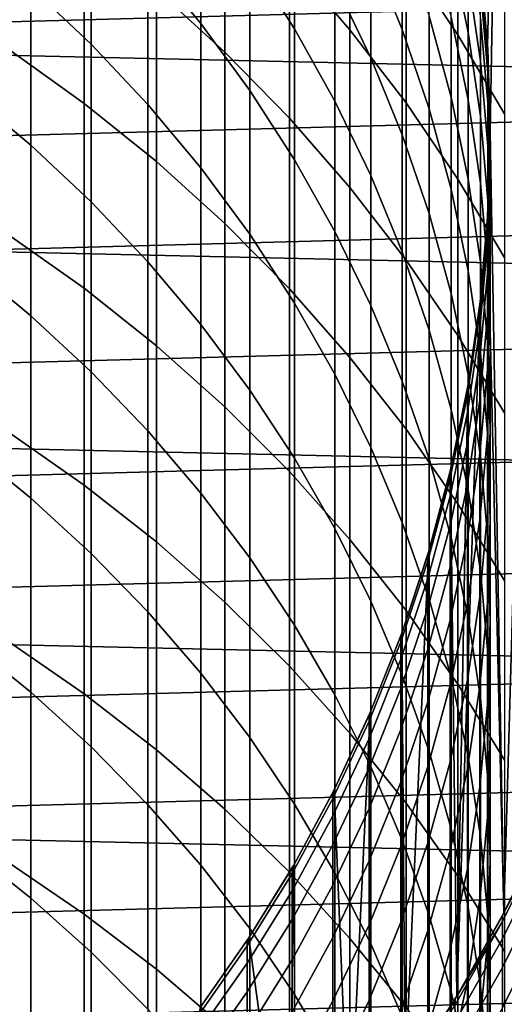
# Model space of a CAD drawing. Header units: metres. Extents: x -28 to 70, y -218 to 28.
# Tile 288 of 463: x 6.25 to 9.29, y -5.47 to 0.7. Entities that reach past the tile are written whole.
import ezdxf

# ---------------------------------------------------------------- set-up
doc = ezdxf.new("R2010")
doc.units = ezdxf.units.M
doc.layers.add('solid_10_261_432_XXX', color=7, linetype='CONTINUOUS')

msp = doc.modelspace()

# ---------------------------------------------------------------- linework, layer by layer
at = {"layer": 'solid_10_261_432_XXX'}
for points in [[(9.184435, 0.534895, 235.800003), (9.137789, 1.068092, 235.800003), (9.286513, 4.900068, 235.800003)], [(9.2, 0, 235.800003), (9.184435, 0.534895, 235.800003), (9.286513, 4.900068, 235.800003)], [(9.2, 0, 235.800003), (9.286513, 4.900068, 235.800003), (9.55116, 4.361804, 235.800003), (9.286513, -4.900068, 235.800003)], [(9.55116, 4.361804, 235.800003), (9.55116, -4.361804, 235.800003), (9.286513, -4.900068, 235.800003)], [(-27.389296, 2.465067, -5), (27.472309, 1.233766, -5), (27.5, 0, -5), (-27.472309, 1.233766, -5)], [(7.940866, 1.996966, 417.702179), (7.940866, 1.079195, 420.500519), (8.320464, 0.639377, 420.349548), (8.320464, 1.553155, 417.563385)], [(8.672868, 1.922204, 414.62085), (8.672868, 1.089366, 417.418304), (8.996925, 0.607114, 417.267487), (8.996925, 1.43598, 414.483368)], [(7.384325, 1.507166, 414.503479), (7.384325, 0.677719, 417.289551), (7.052423, 1.079033, 417.41507), (7.052423, 1.911787, 414.61792)], [(7.105137, 1.893756, 420.780182), (7.105137, 0.891212, 423.574493), (7.535316, 0.499129, 423.427704), (7.535316, 1.497777, 420.644226)], [(6.69661, 1.461231, 417.534607), (6.69661, 0.54828, 420.318268), (6.318093, 0.906809, 420.441345), (6.318093, 1.823015, 417.647766)], [(7.971979, 1.391627, 411.475861), (7.971979, 0.645648, 414.259888), (7.69119, 1.084642, 414.384003), (7.69119, 1.833875, 411.58783)], [(8.648828, 1.223496, 405.572357), (8.648828, 0.640247, 408.354004), (8.451611, 1.126262, 408.462921), (8.451611, 1.712327, 405.667847)], [(13.204369, 1.592053, 235.5), (-13.27081, 0.880669, 235.5), (-13.298956, 0.166633, 235.5), (13.270817, 0.880566, 235.5)], [(6.176596, 1.603183, 423.841064), (6.176596, 0.516408, 426.626251), (6.651737, 0.176531, 426.48819), (6.651737, 1.259631, 423.712433)], [(8.451611, 1.126262, 408.462921), (8.451611, 0.463403, 411.240784), (8.225739, 0.934286, 411.360046), (8.225739, 1.600252, 408.569153)], [(8.320464, 1.553155, 417.563385), (8.320464, 0.639377, 420.349548), (8.672868, 0.179761, 420.191742), (8.672868, 1.089366, 417.418304)], [(7.69119, 1.084642, 414.384003), (7.69119, 0.258647, 417.158478), (7.384325, 0.677719, 417.289551), (7.384325, 1.507166, 414.503479)], [(7.535316, 1.497777, 420.644226), (7.535316, 0.499129, 423.427704), (7.940866, 0.084666, 423.272522), (7.940866, 1.079195, 420.500519)], [(9.062361, 0.968884, 396.97522), (9.062361, 0.62262, 399.753113), (8.954721, 1.142415, 399.825195), (8.954721, 1.490467, 397.032959)], [(7.052423, 1.079033, 417.41507), (7.052423, 0.169522, 420.188232), (6.69661, 0.54828, 420.318268), (6.69661, 1.461231, 417.534607)], [(8.996925, 1.43598, 414.483368), (8.996925, 0.607114, 417.267487), (9.291579, 0.107976, 417.111359), (9.291579, 0.93273, 414.341064)], [(8.225739, 0.934286, 411.360046), (8.225739, 0.191672, 414.1315), (7.971979, 0.645648, 414.259888), (7.971979, 1.391627, 411.475861)], [(6.318093, 0.906809, 420.441345), (6.318093, -0.086024, 423.208618), (5.918155, 0.247744, 423.333588), (5.918155, 1.243893, 420.557068)], [(6.651737, 1.259631, 423.712433), (6.651737, 0.176531, 426.48819), (7.105137, -0.187948, 426.340149), (7.105137, 0.891212, 423.574493)], [(9.139276, 0.71014, 394.145081), (9.139276, 0.441958, 396.916901), (9.062361, 0.968884, 396.97522), (9.062361, 1.238473, 394.188873)], [(27.472309, -1.233766, -5), (-27.5, 0, -5), (-27.472309, 1.233766, -5), (27.5, 0, -5)], [(8.816721, 0.724227, 405.474854), (8.816721, 0.143856, 408.242767), (8.648828, 0.640247, 408.354004), (8.648828, 1.223496, 405.572357)], [(8.954721, 0.717556, 402.606781), (8.954721, 0.216215, 405.37561), (8.816721, 0.724227, 405.474854), (8.816721, 1.22811, 402.691986)], [(8.648828, 0.640247, 408.354004), (8.648828, -0.019426, 411.11853), (8.451611, 0.463403, 411.240784), (8.451611, 1.126262, 408.462921)], [(9.062361, 0.62262, 399.753113), (9.062361, 0.199945, 402.520416), (8.954721, 0.717556, 402.606781), (8.954721, 1.142415, 399.825195)], [(7.384325, 0.677719, 417.289551), (7.384325, -0.228182, 420.051697), (7.052423, 0.169522, 420.188232), (7.052423, 1.079033, 417.41507)], [(7.971979, 0.645648, 414.259888), (7.971979, -0.17676, 417.022308), (7.69119, 0.258647, 417.158478), (7.69119, 1.084642, 414.384003)], [(7.940866, 1.079195, 420.500519), (7.940866, 0.084666, 423.272522), (8.320464, -0.350825, 423.109467), (8.320464, 0.639377, 420.349548)], [(8.672868, 1.089366, 417.418304), (8.672868, 0.179761, 420.191742), (8.996925, -0.298151, 420.027679), (8.996925, 0.607114, 417.267487)], [(9.139276, 1.055295, 385.799988), (9.137793, 1.068055, 385.799988), (9.137789, 1.068092, 235.800003), (9.184435, 0.534895, 235.800003)], [(9.184435, 0.534932, 385.799988), (9.139276, 1.055295, 385.799988), (9.184435, 0.534895, 235.800003)], [(9.139276, 1.016925, 388.584503), (9.139276, 1.055295, 385.799988), (9.184435, 0.534932, 385.799988), (9.185204, 0.483406, 388.569794)], [(9.185204, 0.483406, 388.569794), (9.185204, 0.368933, 391.337494), (9.139276, 0.901844, 391.366913), (9.139276, 1.016925, 388.584503)], [(8.451611, 0.463403, 411.240784), (8.451611, -0.275747, 413.999329), (8.225739, 0.191672, 414.1315), (8.225739, 0.934286, 411.360046)], [(9.139276, 0.441958, 396.916901), (9.139276, 0.097501, 399.680298), (9.062361, 0.62262, 399.753113), (9.062361, 0.968884, 396.97522)], [(13.270817, 0.880566, 235.5), (-13.298956, 0.166633, 235.5), (-13.288713, -0.547833, 235.5), (13.298957, 0.166529, 235.5)], [(6.69661, 0.54828, 420.318268), (6.69661, -0.441026, 423.075714), (6.318093, -0.086024, 423.208618), (6.318093, 0.906809, 420.441345)], [(7.105137, 0.891212, 423.574493), (7.105137, -0.187948, 426.340149), (7.535316, -0.575836, 426.182617), (7.535316, 0.499129, 423.427704)], [(9.185204, 0.368933, 391.337494), (9.185204, 0.178242, 394.101013), (9.139276, 0.71014, 394.145081), (9.139276, 0.901844, 391.366913)], [(8.954721, 0.216215, 405.37561), (8.954721, -0.36123, 408.129578), (8.816721, 0.143856, 408.242767), (8.816721, 0.724227, 405.474854)], [(9.062361, 0.199945, 402.520416), (9.062361, -0.29882, 405.274994), (8.954721, 0.216215, 405.37561), (8.954721, 0.717556, 402.606781)], [(9.185204, 0.178242, 394.101013), (9.185204, -0.088524, 396.858185), (9.139276, 0.441958, 396.916901), (9.139276, 0.71014, 394.145081)], [(7.69119, 0.258647, 417.158478), (7.69119, -0.643483, 419.909149), (7.384325, -0.228182, 420.051697), (7.384325, 0.677719, 417.289551)], [(8.225739, 0.191672, 414.1315), (8.225739, -0.627026, 416.88147), (7.971979, -0.17676, 417.022308), (7.971979, 0.645648, 414.259888)], [(8.320464, 0.639377, 420.349548), (8.320464, -0.350825, 423.109467), (8.672868, -0.805919, 422.939087), (8.672868, 0.179761, 420.191742)], [(8.816721, 0.143856, 408.242767), (8.816721, -0.512564, 410.993652), (8.648828, -0.019426, 411.11853), (8.648828, 0.640247, 408.354004)], [(9.139276, 0.097501, 399.680298), (9.139276, -0.322967, 402.433167), (9.062361, 0.199945, 402.520416), (9.062361, 0.62262, 399.753113)], [(8.996925, 0.607114, 417.267487), (8.996925, -0.298151, 420.027679), (9.291579, -0.792798, 419.85788), (9.291579, 0.107976, 417.111359)], [(6.176596, 0.516408, 426.626251), (6.176596, -0.646697, 429.380402), (6.651737, -0.982642, 429.233032), (6.651737, 0.176531, 426.48819)], [(7.052423, 0.169522, 420.188232), (7.052423, -0.816058, 422.935303), (6.69661, -0.441026, 423.075714), (6.69661, 0.54828, 420.318268)], [(7.535316, 0.499129, 423.427704), (7.535316, -0.575836, 426.182617), (7.940866, -0.985866, 426.016052), (7.940866, 0.084666, 423.272522)], [(9.185204, 0.521574, 385.799988), (9.184435, 0.534932, 385.799988), (9.184435, 0.534895, 235.800003), (9.2, 0, 235.800003)], [(9.185204, 0.483406, 388.569794), (9.184435, 0.534932, 385.799988), (9.185204, 0.521574, 385.799988)], [(9.2, 0, 385.799988), (9.185204, 0.521574, 385.799988), (9.2, 0, 235.800003)], [(9.185204, 0.483406, 388.569794), (9.185204, 0.521574, 385.799988), (9.2, 0, 385.799988), (9.199989, -0.05188, 388.555054)], [(8.648828, -0.019426, 411.11853), (8.648828, -0.755023, 413.8638), (8.451611, -0.275747, 413.999329), (8.451611, 0.463403, 411.240784)], [(9.185204, -0.088524, 396.858185), (9.185204, -0.431161, 399.606995), (9.139276, 0.097501, 399.680298), (9.139276, 0.441958, 396.916901)], [(9.199989, -0.05188, 388.555054), (9.199989, -0.165743, 391.308014), (9.185204, 0.368933, 391.337494), (9.185204, 0.483406, 388.569794)], [(9.199989, -0.165743, 391.308014), (9.199989, -0.355419, 394.056793), (9.185204, 0.178242, 394.101013), (9.185204, 0.368933, 391.337494)], [(6.318093, -0.086024, 423.208618), (6.318093, -1.154731, 425.947479), (5.918155, -0.824533, 426.081604), (5.918155, 0.247744, 423.333588)], [(7.971979, -0.17676, 417.022308), (7.971979, -1.074972, 419.761017), (7.69119, -0.643483, 419.909149), (7.69119, 0.258647, 417.158478)], [(8.451611, -0.275747, 413.999329), (8.451611, -1.090625, 416.73645), (8.225739, -0.627026, 416.88147), (8.225739, 0.191672, 414.1315)], [(9.062361, -0.29882, 405.274994), (9.062361, -0.873297, 408.014801), (8.954721, -0.36123, 408.129578), (8.954721, 0.216215, 405.37561)], [(9.139276, -0.322967, 402.433167), (9.139276, -0.81913, 405.17337), (9.062361, -0.29882, 405.274994), (9.062361, 0.199945, 402.520416)], [(13.298957, 0.166529, 235.5), (-13.288713, -0.547833, 235.5), (-13.240109, -1.26075, 235.5), (13.288708, -0.547936, 235.5)], [(6.651737, 0.176531, 426.48819), (6.651737, -0.982642, 429.233032), (7.105137, -1.342903, 429.075012), (7.105137, -0.187948, 426.340149)], [(7.384325, -0.228182, 420.051697), (7.384325, -1.209848, 422.787842), (7.052423, -0.816058, 422.935303), (7.052423, 0.169522, 420.188232)], [(8.672868, 0.179761, 420.191742), (8.672868, -0.805919, 422.939087), (8.996925, -1.279129, 422.761902), (8.996925, -0.298151, 420.027679)], [(8.954721, -0.36123, 408.129578), (8.954721, -1.014339, 410.866577), (8.816721, -0.512564, 410.993652), (8.816721, 0.143856, 408.242767)], [(9.199989, -0.355419, 394.056793), (9.199989, -0.620764, 396.799286), (9.185204, -0.088524, 396.858185), (9.185204, 0.178242, 394.101013)], [(7.940866, 0.084666, 423.272522), (7.940866, -0.985866, 426.016052), (8.320464, -1.416699, 425.841064), (8.320464, -0.350825, 423.109467)], [(9.185204, -0.431161, 399.606995), (9.185204, -0.84941, 402.345306), (9.139276, -0.322967, 402.433167), (9.139276, 0.097501, 399.680298)], [(27.389296, -2.465067, -5), (-27.472309, -1.233766, -5), (-27.5, 0, -5), (27.472309, -1.233766, -5)], [(8.816721, -0.512564, 410.993652), (8.816721, -1.244533, 413.725372), (8.648828, -0.755023, 413.8638), (8.648828, -0.019426, 411.11853)], [(9.199989, -0.05188, 388.555054), (9.199989, -0.013916, 385.799988), (9.184435, -0.534932, 385.799988), (9.183583, -0.587119, 388.540283)], [(9.183583, -0.587119, 388.540283), (9.183583, -0.700373, 391.278503), (9.199989, -0.165743, 391.308014), (9.199989, -0.05188, 388.555054)], [(9.184435, -0.534895, 235.800003), (9.2, 0, 235.800003), (9.286513, -4.900068, 235.800003)], [(9.199989, -0.013916, 385.799988), (9.2, 0, 385.799988), (9.2, 0, 235.800003), (9.184435, -0.534895, 235.800003)], [(9.184435, -0.534932, 385.799988), (9.199989, -0.013916, 385.799988), (9.184435, -0.534895, 235.800003)], [(9.199989, -0.05188, 388.555054), (9.2, 0, 385.799988), (9.199989, -0.013916, 385.799988)], [(6.69661, -0.441026, 423.075714), (6.69661, -1.505935, 425.80484), (6.318093, -1.154731, 425.947479), (6.318093, -0.086024, 423.208618)], [(9.199989, -0.620764, 396.799286), (9.199989, -0.961576, 399.533447), (9.185204, -0.431161, 399.606995), (9.185204, -0.088524, 396.858185)], [(8.225739, -0.627026, 416.88147), (8.225739, -1.521186, 419.607819), (7.971979, -1.074972, 419.761017), (7.971979, -0.17676, 417.022308)], [(9.183583, -0.700373, 391.278503), (9.183583, -0.889033, 394.012573), (9.199989, -0.355419, 394.056793), (9.199989, -0.165743, 391.308014)], [(7.105137, -0.187948, 426.340149), (7.105137, -1.342903, 429.075012), (7.535316, -1.726303, 428.90683), (7.535316, -0.575836, 426.182617)], [(7.69119, -0.643483, 419.909149), (7.69119, -1.621062, 422.633881), (7.384325, -1.209848, 422.787842), (7.384325, -0.228182, 420.051697)], [(8.648828, -0.755023, 413.8638), (8.648828, -1.565986, 416.587769), (8.451611, -1.090625, 416.73645), (8.451611, -0.275747, 413.999329)], [(8.996925, -0.298151, 420.027679), (8.996925, -1.279129, 422.761902), (9.291579, -1.768909, 422.578522), (9.291579, -0.792798, 419.85788)], [(9.139276, -0.81913, 405.17337), (9.139276, -1.390609, 407.898895), (9.062361, -0.873297, 408.014801), (9.062361, -0.29882, 405.274994)], [(8.320464, -0.350825, 423.109467), (8.320464, -1.416699, 425.841064), (8.672868, -1.866925, 425.658203), (8.672868, -0.805919, 422.939087)], [(9.062361, -0.873297, 408.014801), (9.062361, -1.523049, 410.737762), (8.954721, -1.014339, 410.866577), (8.954721, -0.36123, 408.129578)], [(9.185204, -0.84941, 402.345306), (9.185204, -1.342951, 405.071045), (9.139276, -0.81913, 405.17337), (9.139276, -0.322967, 402.433167)], [(9.183583, -0.889033, 394.012573), (9.183583, -1.152957, 396.740387), (9.199989, -0.620764, 396.799286), (9.199989, -0.355419, 394.056793)], [(9.199989, -0.961576, 399.533447), (9.199989, -1.377596, 402.257172), (9.185204, -0.84941, 402.345306), (9.185204, -0.431161, 399.606995)], [(7.052423, -0.816058, 422.935303), (7.052423, -1.876955, 425.654144), (6.69661, -1.505935, 425.80484), (6.69661, -0.441026, 423.075714)], [(13.288708, -0.547936, 235.5), (-13.240109, -1.26075, 235.5), (-13.153289, -1.970026, 235.5), (13.2401, -1.260852, 235.5)], [(8.954721, -1.014339, 410.866577), (8.954721, -1.742616, 413.584534), (8.816721, -1.244533, 413.725372), (8.816721, -0.512564, 410.993652)], [(9.137789, -1.068092, 235.800003), (9.184435, -0.534895, 235.800003), (9.286513, -4.900068, 235.800003), (8.991691, -5.422131, 235.800003)], [(9.183583, -0.587119, 388.540283), (9.183583, -0.549359, 385.799988), (9.137793, -1.068055, 385.799988), (9.136041, -1.120497, 388.525604)], [(9.183583, -0.549359, 385.799988), (9.184435, -0.534932, 385.799988), (9.184435, -0.534895, 235.800003), (9.137789, -1.068092, 235.800003)], [(9.137793, -1.068055, 385.799988), (9.183583, -0.549359, 385.799988), (9.137789, -1.068092, 235.800003)], [(9.183583, -0.587119, 388.540283), (9.184435, -0.534932, 385.799988), (9.183583, -0.549359, 385.799988)], [(7.535316, -0.575836, 426.182617), (7.535316, -1.726303, 428.90683), (7.940866, -2.131589, 428.729065), (7.940866, -0.985866, 426.016052)], [(9.136041, -1.120497, 388.525604), (9.136041, -1.233142, 391.249115), (9.183583, -0.700373, 391.278503), (9.183583, -0.587119, 388.540283)], [(6.176596, -0.646697, 429.380402), (6.176596, -1.88525, 432.101471), (6.651737, -2.217007, 431.944916), (6.651737, -0.982642, 429.233032)], [(7.971979, -1.074972, 419.761017), (7.971979, -2.048306, 422.473938), (7.69119, -1.621062, 422.633881), (7.69119, -0.643483, 419.909149)], [(8.451611, -1.090625, 416.73645), (8.451611, -1.980614, 419.450104), (8.225739, -1.521186, 419.607819), (8.225739, -0.627026, 416.88147)], [(9.183583, -1.152957, 396.740387), (9.183583, -1.491943, 399.4599), (9.199989, -0.961576, 399.533447), (9.199989, -0.620764, 396.799286)], [(9.136041, -1.233142, 391.249115), (9.136041, -1.420791, 393.968506), (9.183583, -0.889033, 394.012573), (9.183583, -0.700373, 391.278503)], [(8.816721, -1.244533, 413.725372), (8.816721, -2.051495, 416.435913), (8.648828, -1.565986, 416.587769), (8.648828, -0.755023, 413.8638)], [(6.318093, -1.154731, 425.947479), (6.318093, -2.298499, 428.655853), (5.918155, -1.972122, 428.799011), (5.918155, -0.824533, 426.081604)], [(7.384325, -1.209848, 422.787842), (7.384325, -2.266534, 425.495911), (7.052423, -1.876955, 425.654144), (7.052423, -0.816058, 422.935303)], [(8.672868, -0.805919, 422.939087), (8.672868, -1.866925, 425.658203), (8.996925, -2.335074, 425.468079), (8.996925, -1.279129, 422.761902)], [(9.185204, -1.342951, 405.071045), (9.185204, -1.911412, 407.782166), (9.139276, -1.390609, 407.898895), (9.139276, -0.81913, 405.17337)], [(9.199989, -1.377596, 402.257172), (9.199989, -1.868509, 404.968384), (9.185204, -1.342951, 405.071045), (9.185204, -0.84941, 402.345306)], [(9.139276, -1.390609, 407.898895), (9.139276, -2.03697, 410.607605), (9.062361, -1.523049, 410.737762), (9.062361, -0.873297, 408.014801)], [(9.136041, -1.420791, 393.968506), (9.136041, -1.683298, 396.681702), (9.183583, -1.152957, 396.740387), (9.183583, -0.889033, 394.012573)], [(6.651737, -0.982642, 429.233032), (6.651737, -2.217007, 431.944916), (7.105137, -2.572777, 431.777008), (7.105137, -1.342903, 429.075012)], [(7.940866, -0.985866, 426.016052), (7.940866, -2.131589, 428.729065), (8.320464, -2.557436, 428.542267), (8.320464, -1.416699, 425.841064)], [(9.183583, -1.491943, 399.4599), (9.183583, -1.905736, 402.169037), (9.199989, -1.377596, 402.257172), (9.199989, -0.961576, 399.533447)], [(9.062361, -1.523049, 410.737762), (9.062361, -2.247583, 413.441742), (8.954721, -1.742616, 413.584534), (8.954721, -1.014339, 410.866577)], [(8.225739, -1.521186, 419.607819), (8.225739, -2.49013, 422.308502), (7.971979, -2.048306, 422.473938), (7.971979, -1.074972, 419.761017)], [(8.648828, -1.565986, 416.587769), (8.648828, -2.451697, 419.288361), (8.451611, -1.980614, 419.450104), (8.451611, -1.090625, 416.73645)], [(9.060243, -1.5975, 235.800003), (9.137789, -1.068092, 235.800003), (8.991691, -5.422131, 235.800003)], [(9.136041, -1.120497, 388.525604), (9.136041, -1.082939, 385.799988), (9.060231, -1.597563, 385.799988), (9.057523, -1.650204, 388.510986)], [(9.060231, -1.597563, 385.799988), (9.136041, -1.082939, 385.799988), (9.060243, -1.5975, 235.800003)], [(9.136041, -1.082939, 385.799988), (9.137793, -1.068055, 385.799988), (9.137789, -1.068092, 235.800003), (9.060243, -1.5975, 235.800003)], [(9.136041, -1.120497, 388.525604), (9.137793, -1.068055, 385.799988), (9.136041, -1.082939, 385.799988)], [(6.69661, -1.505935, 425.80484), (6.69661, -2.645639, 428.503571), (6.318093, -2.298499, 428.655853), (6.318093, -1.154731, 425.947479)], [(9.057523, -1.650204, 388.510986), (9.057523, -1.762246, 391.21994), (9.136041, -1.233142, 391.249115), (9.136041, -1.120497, 388.525604)], [(9.136041, -1.683298, 396.681702), (9.136041, -2.020466, 399.386597), (9.183583, -1.491943, 399.4599), (9.183583, -1.152957, 396.740387)], [(27.251122, -3.691395, -5), (-27.389296, -2.465067, -5), (-27.472309, -1.233766, -5), (27.389296, -2.465067, -5)], [(7.69119, -1.621062, 422.633881), (7.69119, -2.67335, 425.330658), (7.384325, -2.266534, 425.495911), (7.384325, -1.209848, 422.787842)], [(9.057523, -1.762246, 391.21994), (9.057523, -1.948889, 393.924744), (9.136041, -1.420791, 393.968506), (9.136041, -1.233142, 391.249115)], [(13.2401, -1.260852, 235.5), (-13.153289, -1.970026, 235.5), (-13.028501, -2.673606, 235.5), (13.153274, -1.970128, 235.5)], [(8.954721, -1.742616, 413.584534), (8.954721, -2.545508, 416.281403), (8.816721, -2.051495, 416.435913), (8.816721, -1.244533, 413.725372)], [(8.996925, -1.279129, 422.761902), (8.996925, -2.335074, 425.468079), (9.291579, -2.819615, 425.271271), (9.291579, -1.768909, 422.578522)], [(7.105137, -1.342903, 429.075012), (7.105137, -2.572777, 431.777008), (7.535316, -2.951397, 431.598328), (7.535316, -1.726303, 428.90683)], [(9.199989, -1.868509, 404.968384), (9.199989, -2.433941, 407.66507), (9.185204, -1.911412, 407.782166), (9.185204, -1.342951, 405.071045)], [(8.320464, -1.416699, 425.841064), (8.320464, -2.557436, 428.542267), (8.672868, -3.002452, 428.347076), (8.672868, -1.866925, 425.658203)], [(9.185204, -1.911412, 407.782166), (9.185204, -2.55436, 410.476593), (9.139276, -2.03697, 410.607605), (9.139276, -1.390609, 407.898895)], [(9.183583, -1.905736, 402.169037), (9.183583, -2.39402, 404.865753), (9.199989, -1.868509, 404.968384), (9.199989, -1.377596, 402.257172)], [(9.057523, -1.948889, 393.924744), (9.057523, -2.20999, 396.623383), (9.136041, -1.683298, 396.681702), (9.136041, -1.420791, 393.968506)], [(7.052423, -1.876955, 425.654144), (7.052423, -3.012367, 428.342712), (6.69661, -2.645639, 428.503571), (6.69661, -1.505935, 425.80484)], [(8.451611, -1.980614, 419.450104), (8.451611, -2.945038, 422.138184), (8.225739, -2.49013, 422.308502), (8.225739, -1.521186, 419.607819)], [(9.139276, -2.03697, 410.607605), (9.139276, -2.757723, 413.297485), (9.062361, -2.247583, 413.441742), (9.062361, -1.523049, 410.737762)], [(9.136041, -2.020466, 399.386597), (9.136041, -2.432038, 402.081207), (9.183583, -1.905736, 402.169037), (9.183583, -1.491943, 399.4599)], [(8.816721, -2.051495, 416.435913), (8.816721, -2.932838, 419.123199), (8.648828, -2.451697, 419.288361), (8.648828, -1.565986, 416.587769)], [(8.952003, -2.121712, 235.800003), (9.060243, -1.5975, 235.800003), (8.991691, -5.422131, 235.800003)], [(9.057523, -1.612847, 385.799988), (9.060231, -1.597563, 385.799988), (9.060243, -1.5975, 235.800003), (8.952003, -2.121712, 235.800003)], [(9.057523, -1.650204, 388.510986), (9.060231, -1.597563, 385.799988), (9.057523, -1.612847, 385.799988)], [(7.971979, -2.048306, 422.473938), (7.971979, -3.096023, 425.158997), (7.69119, -2.67335, 425.330658), (7.69119, -1.621062, 422.633881)], [(9.057523, -1.650204, 388.510986), (9.057523, -1.612847, 385.799988), (8.952013, -2.121666, 385.799988), (8.948297, -2.174445, 388.496552)], [(8.948297, -2.174445, 388.496552), (8.948297, -2.28589, 391.19104), (9.057523, -1.762246, 391.21994), (9.057523, -1.650204, 388.510986)], [(8.952013, -2.121666, 385.799988), (9.057523, -1.612847, 385.799988), (8.952003, -2.121712, 235.800003)], [(7.535316, -1.726303, 428.90683), (7.535316, -2.951397, 431.598328), (7.940866, -3.351631, 431.409454), (7.940866, -2.131589, 428.729065)], [(9.057523, -2.20999, 396.623383), (9.057523, -2.545352, 399.313812), (9.136041, -2.020466, 399.386597), (9.136041, -1.683298, 396.681702)], [(8.948297, -2.28589, 391.19104), (8.948297, -2.471538, 393.881439), (9.057523, -1.948889, 393.924744), (9.057523, -1.762246, 391.21994)], [(9.062361, -2.247583, 413.441742), (9.062361, -3.04635, 416.124756), (8.954721, -2.545508, 416.281403), (8.954721, -1.742616, 413.584534)], [(6.176596, -1.88525, 432.101471), (6.176596, -3.19831, 434.787384), (6.651737, -3.525627, 434.621735), (6.651737, -2.217007, 431.944916)], [(7.384325, -2.266534, 425.495911), (7.384325, -3.397437, 428.173798), (7.052423, -3.012367, 428.342712), (7.052423, -1.876955, 425.654144)], [(8.672868, -1.866925, 425.658203), (8.672868, -3.002452, 428.347076), (8.996925, -3.465184, 428.144104), (8.996925, -2.335074, 425.468079)], [(9.136041, -2.432038, 402.081207), (9.136041, -2.917702, 404.763458), (9.183583, -2.39402, 404.865753), (9.183583, -1.905736, 402.169037)], [(9.183583, -2.39402, 404.865753), (9.183583, -2.956424, 407.547974), (9.199989, -2.433941, 407.66507), (9.199989, -1.868509, 404.968384)], [(9.199989, -2.433941, 407.66507), (9.199989, -3.073464, 410.345123), (9.185204, -2.55436, 410.476593), (9.185204, -1.911412, 407.782166)], [(13.153274, -1.970128, 235.5), (-13.028501, -2.673606, 235.5), (-12.866096, -3.369506, 235.5), (13.02848, -2.673708, 235.5)], [(6.318093, -2.298499, 428.655853), (6.318093, -3.51646, 431.331696), (5.918155, -3.194152, 431.483795), (5.918155, -1.972122, 428.799011)], [(8.948297, -2.471538, 393.881439), (8.948297, -2.731247, 396.565704), (9.057523, -2.20999, 396.623383), (9.057523, -1.948889, 393.924744)], [(8.648828, -2.451697, 419.288361), (8.648828, -3.411486, 421.963531), (8.451611, -2.945038, 422.138184), (8.451611, -1.980614, 419.450104)], [(9.057523, -2.545352, 399.313812), (9.057523, -2.95472, 401.993988), (9.136041, -2.432038, 402.081207), (9.136041, -2.020466, 399.386597)], [(9.185204, -2.55436, 410.476593), (9.185204, -3.271306, 413.152283), (9.139276, -2.757723, 413.297485), (9.139276, -2.03697, 410.607605)], [(8.225739, -2.49013, 422.308502), (8.225739, -3.533122, 424.981445), (7.971979, -3.096023, 425.158997), (7.971979, -2.048306, 422.473938)], [(8.954721, -2.545508, 416.281403), (8.954721, -3.422406, 418.955139), (8.816721, -2.932838, 419.123199), (8.816721, -2.051495, 416.435913)], [(7.940866, -2.131589, 428.729065), (7.940866, -3.351631, 431.409454), (8.320464, -3.772169, 431.210999), (8.320464, -2.557436, 428.542267)], [(8.813518, -2.638545, 235.800003), (8.952003, -2.121712, 235.800003), (8.991691, -5.422131, 235.800003), (8.667421, -5.926701, 235.800003)], [(8.948297, -2.174445, 388.496552), (8.948297, -2.137287, 385.799988), (8.813503, -2.63859, 385.799988), (8.80873, -2.691442, 388.4823)], [(8.813503, -2.63859, 385.799988), (8.948297, -2.137287, 385.799988), (8.813518, -2.638545, 235.800003)], [(8.952013, -2.121666, 385.799988), (8.952003, -2.121712, 235.800003), (8.813518, -2.638545, 235.800003), (8.948297, -2.137287, 385.799988)], [(8.948297, -2.174445, 388.496552), (8.952013, -2.121666, 385.799988), (8.948297, -2.137287, 385.799988)], [(6.651737, -2.217007, 431.944916), (6.651737, -3.525627, 434.621735), (7.105137, -3.876636, 434.444092), (7.105137, -2.572777, 431.777008)], [(8.80873, -2.691442, 388.4823), (8.80873, -2.802298, 391.162537), (8.948297, -2.28589, 391.19104), (8.948297, -2.174445, 388.496552)], [(8.948297, -2.731247, 396.565704), (8.948297, -3.064821, 399.241791), (9.057523, -2.545352, 399.313812), (9.057523, -2.20999, 396.623383)], [(7.69119, -2.67335, 425.330658), (7.69119, -3.799546, 427.997437), (7.384325, -3.397437, 428.173798), (7.384325, -2.266534, 425.495911)], [(9.139276, -2.757723, 413.297485), (9.139276, -3.552321, 415.966492), (9.062361, -3.04635, 416.124756), (9.062361, -2.247583, 413.441742)], [(6.69661, -2.645639, 428.503571), (6.69661, -3.859273, 431.169891), (6.318093, -3.51646, 431.331696), (6.318093, -2.298499, 428.655853)], [(8.80873, -2.802298, 391.162537), (8.80873, -2.986965, 393.838715), (8.948297, -2.471538, 393.881439), (8.948297, -2.28589, 391.19104)], [(8.996925, -2.335074, 425.468079), (8.996925, -3.465184, 428.144104), (9.291579, -3.944118, 427.934021), (9.291579, -2.819615, 425.271271)], [(9.136041, -2.917702, 404.763458), (9.136041, -3.477089, 407.431305), (9.183583, -2.956424, 407.547974), (9.183583, -2.39402, 404.865753)], [(27.058064, -4.910316, -5), (-27.251122, -3.691395, -5), (-27.389296, -2.465067, -5), (27.251122, -3.691395, -5)], [(8.816721, -2.932838, 419.123199), (8.816721, -3.887893, 421.785156), (8.648828, -3.411486, 421.963531), (8.648828, -2.451697, 419.288361)], [(9.057523, -2.95472, 401.993988), (9.057523, -3.437782, 404.661865), (9.136041, -2.917702, 404.763458), (9.136041, -2.432038, 402.081207)], [(9.183583, -2.956424, 407.547974), (9.183583, -3.592522, 410.213684), (9.199989, -3.073464, 410.345123), (9.199989, -2.433941, 407.66507)], [(8.451611, -2.945038, 422.138184), (8.451611, -3.983164, 424.798676), (8.225739, -3.533122, 424.981445), (8.225739, -2.49013, 422.308502)], [(8.80873, -2.986965, 393.838715), (8.80873, -3.245302, 396.50882), (8.948297, -2.731247, 396.565704), (8.948297, -2.471538, 393.881439)], [(7.105137, -2.572777, 431.777008), (7.105137, -3.876636, 434.444092), (7.535316, -4.250189, 434.255066), (7.535316, -2.951397, 431.598328)], [(8.320464, -2.557436, 428.542267), (8.320464, -3.772169, 431.210999), (8.672868, -4.211638, 431.003632), (8.672868, -3.002452, 428.347076)], [(8.948297, -3.064821, 399.241791), (8.948297, -3.472007, 401.907684), (9.057523, -2.95472, 401.993988), (9.057523, -2.545352, 399.313812)], [(9.062361, -3.04635, 416.124756), (9.062361, -3.918741, 418.784729), (8.954721, -3.422406, 418.955139), (8.954721, -2.545508, 416.281403)], [(9.199989, -3.073464, 410.345123), (9.199989, -3.786591, 413.006561), (9.185204, -3.271306, 413.152283), (9.185204, -2.55436, 410.476593)], [(7.052423, -3.012367, 428.342712), (7.052423, -4.221429, 430.998993), (6.69661, -3.859273, 431.169891), (6.69661, -2.645639, 428.503571)], [(8.80873, -2.691442, 388.4823), (8.80873, -2.654481, 385.799988), (8.645172, -3.146585, 385.799988), (8.639299, -3.199443, 388.468292)], [(8.64515, -3.146645, 235.800003), (8.813518, -2.638545, 235.800003), (8.667421, -5.926701, 235.800003)], [(8.80873, -2.654481, 385.799988), (8.813503, -2.63859, 385.799988), (8.813518, -2.638545, 235.800003), (8.64515, -3.146645, 235.800003)], [(8.645172, -3.146585, 385.799988), (8.80873, -2.654481, 385.799988), (8.64515, -3.146645, 235.800003)], [(8.80873, -2.691442, 388.4823), (8.813503, -2.63859, 385.799988), (8.80873, -2.654481, 385.799988)], [(13.02848, -2.673708, 235.5), (-12.866096, -3.369506, 235.5), (-12.666559, -4.055647, 235.5), (12.866069, -3.369606, 235.5)], [(7.971979, -3.096023, 425.158997), (7.971979, -4.217329, 427.814178), (7.69119, -3.799546, 427.997437), (7.69119, -2.67335, 425.330658)], [(8.639299, -3.199443, 388.468292), (8.639299, -3.30972, 391.134552), (8.80873, -2.802298, 391.162537), (8.80873, -2.691442, 388.4823)], [(8.80873, -3.245302, 396.50882), (8.80873, -3.577113, 399.170746), (8.948297, -3.064821, 399.241791), (8.948297, -2.731247, 396.565704)], [(9.185204, -3.271306, 413.152283), (9.185204, -4.061707, 415.80719), (9.139276, -3.552321, 415.966492), (9.139276, -2.757723, 413.297485)], [(8.639299, -3.30972, 391.134552), (8.639299, -3.493423, 393.796753), (8.80873, -2.986965, 393.838715), (8.80873, -2.802298, 391.162537)], [(7.535316, -2.951397, 431.598328), (7.535316, -4.250189, 434.255066), (7.940866, -4.645066, 434.055237), (7.940866, -3.351631, 431.409454)], [(8.648828, -3.411486, 421.963531), (8.648828, -4.444623, 424.611237), (8.451611, -3.983164, 424.798676), (8.451611, -2.945038, 422.138184)], [(8.954721, -3.422406, 418.955139), (8.954721, -4.372644, 421.603668), (8.816721, -3.887893, 421.785156), (8.816721, -2.932838, 419.123199)], [(8.948297, -3.472007, 401.907684), (8.948297, -3.952494, 404.56131), (9.057523, -3.437782, 404.661865), (9.057523, -2.95472, 401.993988)], [(9.057523, -3.437782, 404.661865), (9.057523, -3.994172, 407.315399), (9.136041, -3.477089, 407.431305), (9.136041, -2.917702, 404.763458)], [(9.136041, -3.477089, 407.431305), (9.136041, -4.109775, 410.082703), (9.183583, -3.592522, 410.213684), (9.183583, -2.956424, 407.547974)], [(7.384325, -3.397437, 428.173798), (7.384325, -4.601699, 430.81955), (7.052423, -4.221429, 430.998993), (7.052423, -3.012367, 428.342712)], [(8.639299, -3.493423, 393.796753), (8.639299, -3.750412, 396.452911), (8.80873, -3.245302, 396.50882), (8.80873, -2.986965, 393.838715)], [(8.672868, -3.002452, 428.347076), (8.672868, -4.211638, 431.003632), (8.996925, -4.668601, 430.787964), (8.996925, -3.465184, 428.144104)], [(8.80873, -3.577113, 399.170746), (8.80873, -3.982147, 401.82254), (8.948297, -3.472007, 401.907684), (8.948297, -3.064821, 399.241791)], [(9.139276, -3.552321, 415.966492), (9.139276, -4.42016, 418.61261), (9.062361, -3.918741, 418.784729), (9.062361, -3.04635, 416.124756)], [(9.183583, -3.592522, 410.213684), (9.183583, -4.30183, 412.86087), (9.199989, -3.786591, 413.006561), (9.199989, -3.073464, 410.345123)], [(8.225739, -3.533122, 424.981445), (8.225739, -4.649369, 427.624664), (7.971979, -4.217329, 427.814178), (7.971979, -3.096023, 425.158997)], [(8.447603, -3.643899, 235.800003), (8.64515, -3.146645, 235.800003), (8.667421, -5.926701, 235.800003), (8.314972, -6.411805, 235.800003)], [(8.645172, -3.146585, 385.799988), (8.64515, -3.146645, 235.800003), (8.447603, -3.643899, 235.800003), (8.639299, -3.162674, 385.799988)], [(8.639299, -3.199443, 388.468292), (8.645172, -3.146585, 385.799988), (8.639299, -3.162674, 385.799988)], [(6.318093, -3.51646, 431.331696), (6.318093, -4.80769, 433.972931), (5.918155, -4.489695, 434.13385), (5.918155, -3.194152, 431.483795)], [(6.176596, -3.19831, 434.787384), (6.176596, -4.58488, 437.436066), (6.651737, -4.907508, 437.261475), (6.651737, -3.525627, 434.621735)], [(8.639299, -3.199443, 388.468292), (8.639299, -3.162674, 385.799988), (8.447588, -3.643934, 385.799988), (8.440577, -3.696725, 388.45459)], [(8.440577, -3.696725, 388.45459), (8.440577, -3.806436, 391.107147), (8.639299, -3.30972, 391.134552), (8.639299, -3.199443, 388.468292)], [(8.447588, -3.643934, 385.799988), (8.639299, -3.162674, 385.799988), (8.447603, -3.643899, 235.800003)], [(8.639299, -3.750412, 396.452911), (8.639299, -4.080491, 399.100952), (8.80873, -3.577113, 399.170746), (8.80873, -3.245302, 396.50882)], [(9.199989, -3.786591, 413.006561), (9.199989, -4.572782, 415.647339), (9.185204, -4.061707, 415.80719), (9.185204, -3.271306, 413.152283)], [(8.440577, -3.806436, 391.107147), (8.440577, -3.989195, 393.755676), (8.639299, -3.493423, 393.796753), (8.639299, -3.30972, 391.134552)], [(12.866069, -3.369606, 235.5), (-12.666559, -4.055647, 235.5), (-12.430457, -4.730085, 235.5), (12.666528, -4.055745, 235.5)], [(7.940866, -3.351631, 431.409454), (7.940866, -4.645066, 434.055237), (8.320464, -5.059977, 433.845276), (8.320464, -3.772169, 431.210999)], [(7.69119, -3.799546, 427.997437), (7.69119, -4.998795, 430.632141), (7.384325, -4.601699, 430.81955), (7.384325, -3.397437, 428.173798)], [(8.816721, -3.887893, 421.785156), (8.816721, -4.915934, 424.4198), (8.648828, -4.444623, 424.611237), (8.648828, -3.411486, 421.963531)], [(8.948297, -3.952494, 404.56131), (8.948297, -4.505919, 407.200714), (9.057523, -3.994172, 407.315399), (9.057523, -3.437782, 404.661865)], [(9.062361, -3.918741, 418.784729), (9.062361, -4.864095, 421.419678), (8.954721, -4.372644, 421.603668), (8.954721, -3.422406, 418.955139)], [(6.69661, -3.859273, 431.169891), (6.69661, -5.145915, 433.801758), (6.318093, -4.80769, 433.972931), (6.318093, -3.51646, 431.331696)], [(8.440577, -3.989195, 393.755676), (8.440577, -4.244863, 396.398163), (8.639299, -3.750412, 396.452911), (8.639299, -3.493423, 393.796753)], [(8.80873, -3.982147, 401.82254), (8.80873, -4.460094, 404.462158), (8.948297, -3.952494, 404.56131), (8.948297, -3.472007, 401.907684)], [(8.996925, -3.465184, 428.144104), (8.996925, -4.668601, 430.787964), (9.291579, -5.141565, 430.564789), (9.291579, -3.944118, 427.934021)], [(9.057523, -3.994172, 407.315399), (9.057523, -4.623467, 409.952606), (9.136041, -4.109775, 410.082703), (9.136041, -3.477089, 407.431305)], [(6.651737, -3.525627, 434.621735), (6.651737, -4.907508, 437.261475), (7.105137, -5.253489, 437.074249), (7.105137, -3.876636, 434.444092)], [(8.451611, -3.983164, 424.798676), (8.451611, -5.094203, 427.429535), (8.225739, -4.649369, 427.624664), (8.225739, -3.533122, 424.981445)], [(8.639299, -4.080491, 399.100952), (8.639299, -4.483409, 401.738892), (8.80873, -3.982147, 401.82254), (8.80873, -3.577113, 399.170746)], [(9.185204, -4.061707, 415.80719), (9.185204, -4.924963, 418.439301), (9.139276, -4.42016, 418.61261), (9.139276, -3.552321, 415.966492)], [(9.136041, -4.109775, 410.082703), (9.136041, -4.815277, 412.715668), (9.183583, -4.30183, 412.86087), (9.183583, -3.592522, 410.213684)], [(26.810513, -6.119348, -5), (-27.058064, -4.910316, -5), (-27.251122, -3.691395, -5), (27.058064, -4.910316, -5)], [(8.440577, -3.696725, 388.45459), (8.440577, -3.660145, 385.799988), (8.22142, -4.128953, 385.799988), (8.213237, -4.181602, 388.441223)], [(8.213237, -4.181602, 388.441223), (8.213237, -4.290761, 391.080414), (8.440577, -3.806436, 391.107147), (8.440577, -3.696725, 388.45459)], [(8.221401, -4.128985, 235.800003), (8.447603, -3.643899, 235.800003), (8.314972, -6.411805, 235.800003)], [(8.440577, -3.660145, 385.799988), (8.447588, -3.643934, 385.799988), (8.447603, -3.643899, 235.800003), (8.221401, -4.128985, 235.800003)], [(8.22142, -4.128953, 385.799988), (8.440577, -3.660145, 385.799988), (8.221401, -4.128985, 235.800003)], [(8.440577, -3.696725, 388.45459), (8.447588, -3.643934, 385.799988), (8.440577, -3.660145, 385.799988)], [(8.440577, -4.244863, 396.398163), (8.440577, -4.573246, 399.032623), (8.639299, -4.080491, 399.100952), (8.639299, -3.750412, 396.452911)], [(7.971979, -4.217329, 427.814178), (7.971979, -5.411369, 430.437439), (7.69119, -4.998795, 430.632141), (7.69119, -3.799546, 427.997437)], [(8.213237, -4.290761, 391.080414), (8.213237, -4.4726, 393.715637), (8.440577, -3.989195, 393.755676), (8.440577, -3.806436, 391.107147)], [(8.320464, -3.772169, 431.210999), (8.320464, -5.059977, 433.845276), (8.672868, -5.493564, 433.625854), (8.672868, -4.211638, 431.003632)], [(9.183583, -4.30183, 412.86087), (9.183583, -5.08381, 415.487488), (9.199989, -4.572782, 415.647339), (9.199989, -3.786591, 413.006561)], [(7.052423, -4.221429, 430.998993), (7.052423, -5.503224, 433.620941), (6.69661, -5.145915, 433.801758), (6.69661, -3.859273, 431.169891)], [(7.105137, -3.876636, 434.444092), (7.105137, -5.253489, 437.074249), (7.535316, -5.621692, 436.875), (7.535316, -4.250189, 434.255066)], [(8.954721, -4.372644, 421.603668), (8.954721, -5.395499, 424.225037), (8.816721, -4.915934, 424.4198), (8.816721, -3.887893, 421.785156)], [(9.139276, -4.42016, 418.61261), (9.139276, -5.36058, 421.233795), (9.062361, -4.864095, 421.419678), (9.062361, -3.918741, 418.784729)], [(8.213237, -4.4726, 393.715637), (8.213237, -4.72698, 396.344818), (8.440577, -4.244863, 396.398163), (8.440577, -3.989195, 393.755676)], [(8.648828, -4.444623, 424.611237), (8.648828, -5.550322, 427.229462), (8.451611, -5.094203, 427.429535), (8.451611, -3.983164, 424.798676)], [(8.639299, -4.483409, 401.738892), (8.639299, -4.958862, 404.364746), (8.80873, -4.460094, 404.462158), (8.80873, -3.982147, 401.82254)], [(8.80873, -4.460094, 404.462158), (8.80873, -5.010594, 407.087616), (8.948297, -4.505919, 407.200714), (8.948297, -3.952494, 404.56131)], [(8.948297, -4.505919, 407.200714), (8.948297, -5.13186, 409.823883), (9.057523, -4.623467, 409.952606), (9.057523, -3.994172, 407.315399)], [(12.666528, -4.055745, 235.5), (-12.430457, -4.730085, 235.5), (-12.158466, -5.39089, 235.5), (12.430421, -4.730182, 235.5)], [(9.199989, -4.572782, 415.647339), (9.199989, -5.431438, 418.265442), (9.185204, -4.924963, 418.439301), (9.185204, -4.061707, 415.80719)], [(7.967434, -4.6, 235.800003), (8.221401, -4.128985, 235.800003), (8.314972, -6.411805, 235.800003), (7.93538, -6.876023, 235.800003)], [(8.213237, -4.145206, 385.799988), (8.22142, -4.128953, 385.799988), (8.221401, -4.128985, 235.800003), (7.967434, -4.6, 235.800003)], [(8.213237, -4.181602, 388.441223), (8.22142, -4.128953, 385.799988), (8.213237, -4.145206, 385.799988)], [(8.440577, -4.573246, 399.032623), (8.440577, -4.974095, 401.657013), (8.639299, -4.483409, 401.738892), (8.639299, -4.080491, 399.100952)], [(9.057523, -4.623467, 409.952606), (9.057523, -5.325191, 412.571472), (9.136041, -4.815277, 412.715668), (9.136041, -4.109775, 410.082703)], [(8.213237, -4.181602, 388.441223), (8.213237, -4.145206, 385.799988), (7.967434, -4.6, 385.799988), (7.958051, -4.652431, 388.428223)], [(7.958051, -4.652431, 388.428223), (7.958051, -4.761053, 391.054474), (8.213237, -4.290761, 391.080414), (8.213237, -4.181602, 388.441223)], [(7.967434, -4.6, 385.799988), (8.213237, -4.145206, 385.799988), (7.967434, -4.6, 235.800003)], [(7.384325, -4.601699, 430.81955), (7.384325, -5.878405, 433.431091), (7.052423, -5.503224, 433.620941), (7.052423, -4.221429, 430.998993)], [(7.535316, -4.250189, 434.255066), (7.535316, -5.621692, 436.875), (7.940866, -6.010913, 436.664337), (7.940866, -4.645066, 434.055237)], [(8.225739, -4.649369, 427.624664), (8.225739, -5.838024, 430.236115), (7.971979, -5.411369, 430.437439), (7.971979, -4.217329, 427.814178)], [(8.213237, -4.72698, 396.344818), (8.213237, -5.05371, 398.966003), (8.440577, -4.573246, 399.032623), (8.440577, -4.244863, 396.398163)], [(8.672868, -4.211638, 431.003632), (8.672868, -5.493564, 433.625854), (8.996925, -5.944412, 433.397675), (8.996925, -4.668601, 430.787964)], [(7.958051, -4.761053, 391.054474), (7.958051, -4.941998, 393.676727), (8.213237, -4.4726, 393.715637), (8.213237, -4.290761, 391.080414)], [(9.136041, -4.815277, 412.715668), (9.136041, -5.593062, 415.328217), (9.183583, -5.08381, 415.487488), (9.183583, -4.30183, 412.86087)], [(9.062361, -4.864095, 421.419678), (9.062361, -5.881694, 424.027557), (8.954721, -5.395499, 424.225037), (8.954721, -4.372644, 421.603668)], [(9.542647, -4.380398, 385.799988), (9.286546, -4.900007, 385.799988), (9.286513, -4.900068, 235.800003), (9.55116, -4.361804, 235.800003)], [(9.542647, -4.416705, 388.434723), (9.286546, -4.900007, 385.799988), (9.542647, -4.380398, 385.799988)], [(8.816721, -4.915934, 424.4198), (8.816721, -6.01618, 427.025116), (8.648828, -5.550322, 427.229462), (8.648828, -4.444623, 424.611237)], [(9.185204, -4.924963, 418.439301), (9.185204, -5.860416, 421.046631), (9.139276, -5.36058, 421.233795), (9.139276, -4.42016, 418.61261)], [(9.276731, -4.954664, 388.419891), (9.276731, -4.918563, 385.799988), (9.286546, -4.900007, 385.799988), (9.542647, -4.416705, 388.434723)], [(9.542647, -4.416705, 388.434723), (9.542647, -4.525595, 391.067474), (9.276731, -5.062943, 391.037811), (9.276731, -4.954664, 388.419891)], [(6.318093, -4.80769, 433.972931), (6.318093, -6.171207, 436.577606), (5.918155, -5.857768, 436.747223), (5.918155, -4.489695, 434.13385)], [(7.958051, -4.941998, 393.676727), (7.958051, -5.195129, 396.292999), (8.213237, -4.72698, 396.344818), (8.213237, -4.4726, 393.715637)], [(8.440577, -4.974095, 401.657013), (8.440577, -5.447106, 404.269379), (8.639299, -4.958862, 404.364746), (8.639299, -4.483409, 401.738892)], [(8.639299, -4.958862, 404.364746), (8.639299, -5.506488, 406.976501), (8.80873, -5.010594, 407.087616), (8.80873, -4.460094, 404.462158)], [(8.80873, -5.010594, 407.087616), (8.80873, -5.633228, 409.696899), (8.948297, -5.13186, 409.823883), (8.948297, -4.505919, 407.200714)], [(9.542647, -4.525595, 391.067474), (9.542647, -4.706988, 393.696198), (9.276731, -5.243314, 393.651764), (9.276731, -5.062943, 391.037811)], [(6.176596, -4.58488, 437.436066), (6.176596, -6.043907, 440.045563), (6.651737, -6.361601, 439.862152), (6.651737, -4.907508, 437.261475)], [(7.69119, -4.998795, 430.632141), (7.69119, -6.270186, 433.232819), (7.384325, -5.878405, 433.431091), (7.384325, -4.601699, 430.81955)], [(7.958051, -4.652431, 388.428223), (7.958051, -4.616214, 385.799988), (7.686488, -5.055482, 385.799988), (7.675883, -5.107614, 388.41568)], [(7.686488, -5.055482, 385.799988), (7.958051, -4.616214, 385.799988), (7.686507, -5.05545, 235.800003)], [(7.686507, -5.05545, 235.800003), (7.967434, -4.6, 235.800003), (7.93538, -6.876023, 235.800003)], [(7.958051, -4.616214, 385.799988), (7.967434, -4.6, 385.799988), (7.967434, -4.6, 235.800003), (7.686507, -5.05545, 235.800003)], [(7.958051, -4.652431, 388.428223), (7.967434, -4.6, 385.799988), (7.958051, -4.616214, 385.799988)], [(8.213237, -5.05371, 398.966003), (8.213237, -5.452541, 401.577179), (8.440577, -4.974095, 401.657013), (8.440577, -4.573246, 399.032623)], [(8.948297, -5.13186, 409.823883), (8.948297, -5.829843, 412.428772), (9.057523, -5.325191, 412.571472), (9.057523, -4.623467, 409.952606)], [(9.183583, -5.08381, 415.487488), (9.183583, -5.937869, 418.091583), (9.199989, -5.431438, 418.265442), (9.199989, -4.572782, 415.647339)], [(7.675883, -5.107614, 388.41568), (7.675883, -5.215717, 391.029388), (7.958051, -4.761053, 391.054474), (7.958051, -4.652431, 388.428223)], [(7.940866, -4.645066, 434.055237), (7.940866, -6.010913, 436.664337), (8.320464, -6.41988, 436.443024), (8.320464, -5.059977, 433.845276)], [(8.451611, -5.094203, 427.429535), (8.451611, -6.277313, 430.028809), (8.225739, -5.838024, 430.236115), (8.225739, -4.649369, 427.624664)], [(8.996925, -4.668601, 430.787964), (8.996925, -5.944412, 433.397675), (9.291579, -6.411046, 433.16153), (9.291579, -5.141565, 430.564789)], [(12.430421, -4.730182, 235.5), (-12.158466, -5.39089, 235.5), (-11.851411, -6.036062, 235.5), (12.158424, -5.390984, 235.5)], [(7.958051, -5.195129, 396.292999), (7.958051, -5.520253, 398.901306), (8.213237, -5.05371, 398.966003), (8.213237, -4.72698, 396.344818)], [(9.542647, -4.706988, 393.696198), (9.542647, -4.960745, 396.318939), (9.276731, -5.495643, 396.259735), (9.276731, -5.243314, 393.651764)], [(6.69661, -5.145915, 433.801758), (6.69661, -6.504588, 436.397186), (6.318093, -6.171207, 436.577606), (6.318093, -4.80769, 433.972931)], [(7.675883, -5.215717, 391.029388), (7.675883, -5.395799, 393.63913), (7.958051, -4.941998, 393.676727), (7.958051, -4.761053, 391.054474)], [(9.057523, -5.325191, 412.571472), (9.057523, -6.098809, 415.170013), (9.136041, -5.593062, 415.328217), (9.136041, -4.815277, 412.715668)], [(9.139276, -5.36058, 421.233795), (9.139276, -6.372869, 423.828064), (9.062361, -5.881694, 424.027557), (9.062361, -4.864095, 421.419678)], [(26.508976, -7.316027, -5), (-26.810513, -6.119348, -5), (-27.058064, -4.910316, -5), (26.810513, -6.119348, -5)], [(6.651737, -4.907508, 437.261475), (6.651737, -6.361601, 439.862152), (7.105137, -6.702292, 439.665466), (7.105137, -5.253489, 437.074249)], [(8.954721, -5.395499, 424.225037), (8.954721, -6.490197, 426.8172), (8.816721, -6.01618, 427.025116), (8.816721, -4.915934, 424.4198)], [(8.991665, -5.422174, 385.799988), (8.991691, -5.422131, 235.800003), (9.286513, -4.900068, 235.800003), (9.276731, -4.918563, 385.799988)], [(9.276731, -4.954664, 388.419891), (8.991665, -5.422174, 385.799988), (9.276731, -4.918563, 385.799988)], [(9.199989, -5.431438, 418.265442), (9.199989, -6.361908, 420.858887), (9.185204, -5.860416, 421.046631), (9.185204, -4.924963, 418.439301)], [(9.286546, -4.900007, 385.799988), (9.276731, -4.918563, 385.799988), (9.286513, -4.900068, 235.800003)], [(7.675883, -5.395799, 393.63913), (7.675883, -5.647721, 396.24292), (7.958051, -5.195129, 396.292999), (7.958051, -4.941998, 393.676727)], [(7.971979, -5.411369, 430.437439), (7.971979, -6.677239, 433.026825), (7.69119, -6.270186, 433.232819), (7.69119, -4.998795, 430.632141)], [(8.213237, -5.452541, 401.577179), (8.213237, -5.92317, 404.176392), (8.440577, -5.447106, 404.269379), (8.440577, -4.974095, 401.657013)], [(8.440577, -5.447106, 404.269379), (8.440577, -5.991918, 406.867706), (8.639299, -5.506488, 406.976501), (8.639299, -4.958862, 404.364746)], [(8.980496, -5.476555, 388.405518), (8.980496, -5.440651, 385.799988), (8.991665, -5.422174, 385.799988), (9.276731, -4.954664, 388.419891)], [(9.276731, -4.954664, 388.419891), (9.276731, -5.062943, 391.037811), (8.980496, -5.584239, 391.009064), (8.980496, -5.476555, 388.405518)], [(9.542647, -4.960745, 396.318939), (9.542647, -5.286673, 398.933685), (9.276731, -5.819736, 398.859772), (9.276731, -5.495643, 396.259735)], [(7.379511, -5.493889, 235.800003), (7.686507, -5.05545, 235.800003), (7.93538, -6.876023, 235.800003), (7.529831, -7.317898, 235.800003)], [(7.675883, -5.07157, 385.799988), (7.686488, -5.055482, 385.799988), (7.686507, -5.05545, 235.800003), (7.379511, -5.493889, 235.800003)], [(7.675883, -5.107614, 388.41568), (7.686488, -5.055482, 385.799988), (7.675883, -5.07157, 385.799988)], [(7.958051, -5.520253, 398.901306), (7.958051, -5.917124, 401.499664), (8.213237, -5.452541, 401.577179), (8.213237, -5.05371, 398.966003)], [(8.320464, -5.059977, 433.845276), (8.320464, -6.41988, 436.443024), (8.672868, -6.847257, 436.211731), (8.672868, -5.493564, 433.625854)], [(8.639299, -5.506488, 406.976501), (8.639299, -6.125871, 409.572144), (8.80873, -5.633228, 409.696899), (8.80873, -5.010594, 407.087616)], [(9.276731, -5.062943, 391.037811), (9.276731, -5.243314, 393.651764), (8.980496, -5.76362, 393.608643), (8.980496, -5.584239, 391.009064)], [(7.675883, -5.107614, 388.41568), (7.675883, -5.07157, 385.799988), (7.379533, -5.493859, 385.799988), (7.367691, -5.545609, 388.403625)], [(7.367691, -5.545609, 388.403625), (7.367691, -5.653213, 391.005249), (7.675883, -5.215717, 391.029388), (7.675883, -5.107614, 388.41568)], [(7.379533, -5.493859, 385.799988), (7.675883, -5.07157, 385.799988), (7.379511, -5.493889, 235.800003)], [(8.648828, -5.550322, 427.229462), (8.648828, -6.727746, 429.816223), (8.451611, -6.277313, 430.028809), (8.451611, -5.094203, 427.429535)], [(9.136041, -5.593062, 415.328217), (9.136041, -6.442538, 417.918304), (9.183583, -5.937869, 418.091583), (9.183583, -5.08381, 415.487488)], [(7.052423, -5.503224, 433.620941), (7.052423, -6.856779, 436.206604), (6.69661, -6.504588, 436.397186), (6.69661, -5.145915, 433.801758)], [(8.80873, -5.633228, 409.696899), (8.80873, -6.327522, 412.288055), (8.948297, -5.829843, 412.428772), (8.948297, -5.13186, 409.823883)], [(7.367691, -5.653213, 391.005249), (7.367691, -5.832463, 393.602936), (7.675883, -5.395799, 393.63913), (7.675883, -5.215717, 391.029388)], [(7.675883, -5.647721, 396.24292), (7.675883, -5.971293, 398.838745), (7.958051, -5.520253, 398.901306), (7.958051, -5.195129, 396.292999)], [(9.276731, -5.243314, 393.651764), (9.276731, -5.495643, 396.259735), (8.980496, -6.014563, 396.202301), (8.980496, -5.76362, 393.608643)], [(7.105137, -5.253489, 437.074249), (7.105137, -6.702292, 439.665466), (7.535316, -7.064865, 439.456116), (7.535316, -5.621692, 436.875)], [(9.542647, -5.286673, 398.933685), (9.542647, -5.684525, 401.538483), (9.276731, -6.21535, 401.44989), (9.276731, -5.819736, 398.859772)], [(8.948297, -5.829843, 412.428772), (8.948297, -6.599337, 415.013458), (9.057523, -6.098809, 415.170013), (9.057523, -5.325191, 412.571472)], [(9.185204, -5.860416, 421.046631), (9.185204, -6.867358, 423.627197), (9.139276, -6.372869, 423.828064), (9.139276, -5.36058, 421.233795)], [(12.158424, -5.390984, 235.5), (-11.851411, -6.036062, 235.5), (-11.510152, -6.663812, 235.5), (11.851366, -6.036152, 235.5)], [(7.367691, -5.832463, 393.602936), (7.367691, -6.083223, 396.194702), (7.675883, -5.647721, 396.24292), (7.675883, -5.395799, 393.63913)], [(8.225739, -5.838024, 430.236115), (8.225739, -7.098185, 432.813812), (7.971979, -6.677239, 433.026825), (7.971979, -5.411369, 430.437439)], [(8.980496, -5.440651, 385.799988), (8.667455, -5.926654, 385.799988), (8.667421, -5.926701, 235.800003), (8.991691, -5.422131, 235.800003)], [(9.062361, -5.881694, 424.027557), (9.062361, -6.970765, 426.606415), (8.954721, -6.490197, 426.8172), (8.954721, -5.395499, 424.225037)], [(8.991665, -5.422174, 385.799988), (8.980496, -5.440651, 385.799988), (8.991691, -5.422131, 235.800003)], [(9.183583, -5.937869, 418.091583), (9.183583, -6.863357, 420.671143), (9.199989, -6.361908, 420.858887), (9.199989, -5.431438, 418.265442)], [(7.958051, -5.917124, 401.499664), (7.958051, -6.385441, 404.08609), (8.213237, -5.92317, 404.176392), (8.213237, -5.452541, 401.577179)], [(8.213237, -5.92317, 404.176392), (8.213237, -6.46524, 406.761627), (8.440577, -5.991918, 406.867706), (8.440577, -5.447106, 404.269379)], [(8.980496, -5.476555, 388.405518), (8.667455, -5.926654, 385.799988), (8.980496, -5.440651, 385.799988)]]:
    msp.add_3dface(points, dxfattribs=at)

doc.saveas('drawing.dxf')
